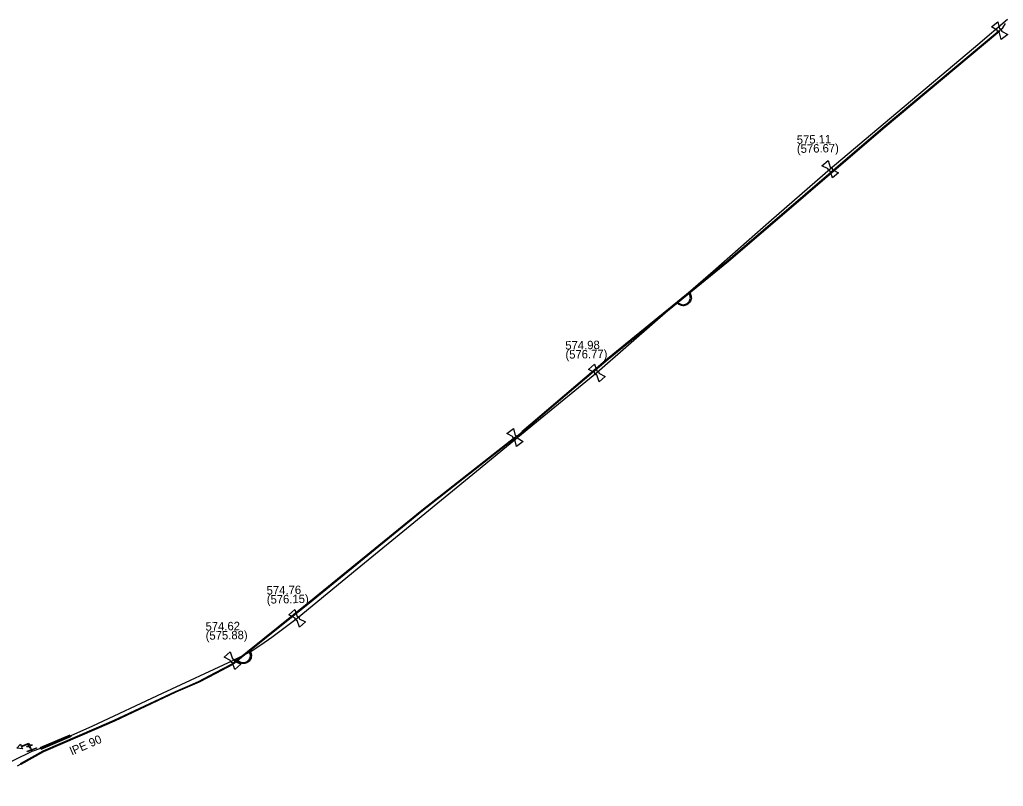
# Model space of a CAD drawing. Extents: x -643842 to -636370, y -1119190 to -1110210.
# Drawn here: x -642192.2 to -642040.4, y -1116486.5 to -1116368.1 of the extents above; entities that cross this region are included whole.
import ezdxf

# ---------------------------------------------------------------- set-up
doc = ezdxf.new("R2010")
doc.units = 0
for name, color, linetype in [('9', 7, 'Continuous'), ('Default', 7, 'Continuous'), ('Level 16', 7, 'Continuous'), ('Level 20', 7, 'Continuous'), ('Level 21', 7, 'Continuous'), ('Level 23', 7, 'Continuous'), ('Level 27', 7, 'Continuous'), ('Level 28', 7, 'Continuous'), ('Level 29', 7, 'Continuous'), ('Level 30', 7, 'Continuous'), ('Level 33', 7, 'Continuous')]:
    doc.layers.add(name, color=color, linetype=linetype)

msp = doc.modelspace()

# ---------------------------------------------------------------- linework, layer by layer
at = {"layer": '9'}
for points in [[(-642089, -1116410.32), (-642088.89, -1116410.21)], [(-642090.77, -1116411.86), (-642090.65, -1116411.76)], [(-642156.71, -1116465.82), (-642156.57, -1116465.75)], [(-642158.82, -1116466.84), (-642158.68, -1116466.77)]]:
    msp.add_lwpolyline(points, dxfattribs=at)
at = {"layer": 'Default'}
for points in [[(-642041.03, -1116370.16), (-642041.09, -1116370.16), (-642041.14, -1116370.14), (-642041.21, -1116370.11), (-642041.27, -1116370.04), (-642041.32, -1116369.98), (-642041.33, -1116369.9), (-642041.34, -1116369.84), (-642041.33, -1116369.79)], [(-642041.01, -1116369.54), (-642040.95, -1116369.54), (-642040.9, -1116369.56), (-642040.83, -1116369.59), (-642040.77, -1116369.66), (-642040.72, -1116369.72), (-642040.71, -1116369.81), (-642040.7, -1116369.86), (-642040.71, -1116369.91)], [(-642067.14, -1116391.53), (-642067.19, -1116391.53), (-642067.24, -1116391.52), (-642067.32, -1116391.49), (-642067.38, -1116391.42), (-642067.43, -1116391.36), (-642067.45, -1116391.28), (-642067.46, -1116391.23), (-642067.45, -1116391.17)], [(-642067.14, -1116390.91), (-642067.09, -1116390.91), (-642067.03, -1116390.93), (-642066.96, -1116390.95), (-642066.9, -1116391.02), (-642066.85, -1116391.08), (-642066.83, -1116391.16), (-642066.82, -1116391.22), (-642066.83, -1116391.27)], [(-642088.89, -1116410.21), (-642088.67, -1116410.46), (-642088.6, -1116410.8), (-642088.53, -1116411.13), (-642088.65, -1116411.45), (-642088.77, -1116411.77), (-642089, -1116411.98), (-642089.24, -1116412.18), (-642089.57, -1116412.26), (-642089.9, -1116412.34), (-642090.23, -1116412.22), (-642090.55, -1116412.1), (-642090.77, -1116411.86)], [(-642090.65, -1116411.76), (-642090.46, -1116411.97), (-642090.18, -1116412.07), (-642089.89, -1116412.17), (-642089.6, -1116412.11), (-642089.31, -1116412.04), (-642089.11, -1116411.86), (-642088.9, -1116411.68), (-642088.79, -1116411.4), (-642088.69, -1116411.12), (-642088.75, -1116410.83), (-642088.82, -1116410.53), (-642089, -1116410.32)], [(-642103.15, -1116422.98), (-642103.2, -1116422.98), (-642103.25, -1116422.97), (-642103.33, -1116422.94), (-642103.39, -1116422.87), (-642103.44, -1116422.81), (-642103.46, -1116422.73), (-642103.47, -1116422.68), (-642103.46, -1116422.62)], [(-642103.15, -1116422.36), (-642103.1, -1116422.36), (-642103.05, -1116422.38), (-642102.97, -1116422.4), (-642102.91, -1116422.47), (-642102.86, -1116422.53), (-642102.84, -1116422.61), (-642102.83, -1116422.67), (-642102.84, -1116422.72)], [(-642115.79, -1116432.94), (-642115.84, -1116432.94), (-642115.89, -1116432.92), (-642115.97, -1116432.88), (-642116.02, -1116432.82), (-642116.07, -1116432.75), (-642116.08, -1116432.67), (-642116.09, -1116432.61), (-642116.08, -1116432.56)], [(-642115.75, -1116432.32), (-642115.7, -1116432.32), (-642115.65, -1116432.34), (-642115.57, -1116432.38), (-642115.52, -1116432.44), (-642115.47, -1116432.51), (-642115.46, -1116432.59), (-642115.45, -1116432.65), (-642115.46, -1116432.7)], [(-642149.38, -1116460.88), (-642149.43, -1116460.88), (-642149.48, -1116460.87), (-642149.56, -1116460.84), (-642149.62, -1116460.77), (-642149.67, -1116460.71), (-642149.69, -1116460.63), (-642149.7, -1116460.58), (-642149.69, -1116460.52)], [(-642149.38, -1116460.26), (-642149.33, -1116460.26), (-642149.28, -1116460.28), (-642149.2, -1116460.3), (-642149.14, -1116460.37), (-642149.09, -1116460.43), (-642149.07, -1116460.51), (-642149.06, -1116460.57), (-642149.07, -1116460.62)], [(-642156.57, -1116465.75), (-642156.43, -1116466.04), (-642156.45, -1116466.39), (-642156.47, -1116466.73), (-642156.67, -1116467.01), (-642156.87, -1116467.28), (-642157.15, -1116467.42), (-642157.43, -1116467.56), (-642157.77, -1116467.54), (-642158.11, -1116467.53), (-642158.4, -1116467.33), (-642158.68, -1116467.13), (-642158.82, -1116466.84)], [(-642158.68, -1116466.77), (-642158.55, -1116467.03), (-642158.31, -1116467.2), (-642158.06, -1116467.37), (-642157.76, -1116467.39), (-642157.47, -1116467.4), (-642157.22, -1116467.28), (-642156.97, -1116467.16), (-642156.8, -1116466.92), (-642156.62, -1116466.68), (-642156.6, -1116466.38), (-642156.59, -1116466.08), (-642156.71, -1116465.82)], [(-642159.36, -1116467.41), (-642159.41, -1116467.41), (-642159.46, -1116467.4), (-642159.54, -1116467.37), (-642159.6, -1116467.3), (-642159.65, -1116467.24), (-642159.67, -1116467.16), (-642159.68, -1116467.11), (-642159.67, -1116467.05)], [(-642159.36, -1116466.79), (-642159.31, -1116466.79), (-642159.26, -1116466.81), (-642159.18, -1116466.83), (-642159.12, -1116466.9), (-642159.07, -1116466.96), (-642159.05, -1116467.04), (-642159.04, -1116467.1), (-642159.05, -1116467.15)]]:
    msp.add_open_spline(points, degree=3, dxfattribs=at)
at = {"layer": 'Level 16'}
msp.add_lwpolyline([(-642189.59, -1116480.62), (-642191, -1116481.14), (-642191.03, -1116481.06), (-642189.62, -1116480.54), (-642189.59, -1116480.62)], dxfattribs=at)
at = {"layer": 'Level 21'}
for points in [[(-642039.79, -1116368.14), (-642044.38, -1116372.01), (-642048.96, -1116375.88), (-642057.97, -1116383.48), (-642067.14, -1116391.22), (-642076.18, -1116399.11), (-642085.22, -1116407.01), (-642089.83, -1116411.04), (-642094.18, -1116414.84), (-642103.15, -1116422.67), (-642112.43, -1116430.28), (-642121.71, -1116437.89), (-642130.82, -1116445.35), (-642140.1, -1116452.96), (-642149.38, -1116460.57), (-642153.3, -1116463.5), (-642154.99, -1116464.69), (-642156.47, -1116465.7), (-642157.7, -1116466.29), (-642159.36, -1116467.1), (-642170.23, -1116472.18), (-642180.98, -1116477.2), (-642184.32, -1116478.68), (-642188.97, -1116480.65), (-642190.3, -1116481.11), (-642190.61, -1116481.26), (-642201.41, -1116486.49)], [(-642192.53, -1116483.33), (-642192.04, -1116483.05), (-642188.54, -1116481.1), (-642183.07, -1116478.74), (-642177.6, -1116476.37), (-642172.87, -1116474.14), (-642168.14, -1116471.9), (-642164.55, -1116470.36), (-642161.96, -1116469), (-642159.37, -1116467.64), (-642153.45, -1116462.89), (-642147.52, -1116458.14), (-642138.81, -1116451.02), (-642130.1, -1116443.9), (-642122.94, -1116438.27), (-642115.77, -1116432.63), (-642114.68, -1116431.78), (-642108.08, -1116426.15), (-642101.47, -1116420.52), (-642092.17, -1116412.96), (-642082.87, -1116405.39), (-642070.94, -1116395.16), (-642059, -1116384.92), (-642050.01, -1116377.39), (-642046.08, -1116374.09), (-642041.02, -1116369.85), (-642040.77, -1116369.61), (-642040.51, -1116369.38), (-642040.11, -1116368.75)]]:
    msp.add_lwpolyline(points, dxfattribs=at)
at = {"layer": 'Level 23'}
msp.add_lwpolyline([(-642190.3, -1116481.11), (-642190.31, -1116480.84), (-642190.49, -1116480.63)], dxfattribs=at)
at = {"layer": 'Level 28'}
for points in [[(-642041.33, -1116369.79), (-642042.28, -1116369.26), (-642041.3, -1116368.48), (-642041.01, -1116369.54)], [(-642039.76, -1116370.44), (-642040.74, -1116371.22), (-642041.03, -1116370.16)], [(-642040.71, -1116369.91), (-642039.76, -1116370.44)], [(-642067.45, -1116391.17), (-642068.43, -1116390.68), (-642067.48, -1116389.86), (-642067.14, -1116390.91)], [(-642065.85, -1116391.76), (-642066.8, -1116392.58), (-642067.14, -1116391.53)], [(-642066.83, -1116391.27), (-642065.85, -1116391.76)], [(-642103.46, -1116422.62), (-642104.44, -1116422.13), (-642103.49, -1116421.31), (-642103.15, -1116422.36)], [(-642101.86, -1116423.21), (-642102.81, -1116424.03), (-642103.15, -1116422.98)], [(-642102.84, -1116422.72), (-642101.86, -1116423.21)], [(-642116.08, -1116432.56), (-642117.02, -1116432), (-642116.02, -1116431.25), (-642115.75, -1116432.32)], [(-642115.46, -1116432.7), (-642114.52, -1116433.26)], [(-642114.52, -1116433.26), (-642115.52, -1116434.01), (-642115.79, -1116432.94)], [(-642149.69, -1116460.52), (-642150.67, -1116460.03), (-642149.72, -1116459.21), (-642149.38, -1116460.26)], [(-642148.09, -1116461.11), (-642149.04, -1116461.93), (-642149.38, -1116460.88)], [(-642149.07, -1116460.62), (-642148.09, -1116461.11)], [(-642159.67, -1116467.05), (-642160.65, -1116466.56), (-642159.7, -1116465.74), (-642159.36, -1116466.79)], [(-642158.07, -1116467.64), (-642159.02, -1116468.46), (-642159.36, -1116467.41)], [(-642159.05, -1116467.15), (-642158.07, -1116467.64)]]:
    msp.add_lwpolyline(points, dxfattribs=at)
at = {"layer": 'Level 29'}
for points in [[(-642114.73, -1116431.72), (-642108.12, -1116426.09), (-642101.52, -1116420.46), (-642082.92, -1116405.33), (-642059.05, -1116384.86), (-642041.07, -1116369.79)], [(-642040.97, -1116369.91), (-642058.95, -1116384.98), (-642082.82, -1116405.45), (-642101.42, -1116420.58), (-642108.03, -1116426.21), (-642114.63, -1116431.84)], [(-642192.08, -1116482.98), (-642190.33, -1116482.01), (-642188.57, -1116481.03), (-642180.36, -1116477.48), (-642177.63, -1116476.3), (-642168.17, -1116471.83), (-642166.37, -1116471.06), (-642164.58, -1116470.29), (-642161.99, -1116468.93), (-642159.41, -1116467.58), (-642147.57, -1116458.08), (-642130.15, -1116443.84), (-642115.82, -1116432.57)], [(-642115.72, -1116432.69), (-642130.05, -1116443.96), (-642147.47, -1116458.2), (-642159.33, -1116467.7), (-642161.93, -1116469.07), (-642164.52, -1116470.43), (-642166.32, -1116471.2), (-642168.11, -1116471.97), (-642177.57, -1116476.44), (-642180.31, -1116477.62), (-642188.51, -1116481.17), (-642190.25, -1116482.14), (-642192, -1116483.12)], [(-642189.03, -1116480.51), (-642184.38, -1116478.54)], [(-642184.26, -1116478.82), (-642188.91, -1116480.79)]]:
    msp.add_lwpolyline(points, dxfattribs=at)
at = {"layer": 'Level 30'}
for points in [[(-642114.68, -1116431.78), (-642108.08, -1116426.15), (-642101.47, -1116420.52), (-642082.87, -1116405.39), (-642059, -1116384.92), (-642041.02, -1116369.85)], [(-642192.04, -1116483.05), (-642190.29, -1116482.07), (-642188.54, -1116481.1), (-642180.33, -1116477.55), (-642177.6, -1116476.37), (-642172.87, -1116474.14), (-642168.14, -1116471.9), (-642166.34, -1116471.13), (-642164.55, -1116470.36), (-642161.96, -1116469), (-642159.37, -1116467.64), (-642147.52, -1116458.14), (-642130.1, -1116443.9), (-642115.77, -1116432.63)], [(-642188.97, -1116480.65), (-642184.32, -1116478.68)]]:
    msp.add_lwpolyline(points, dxfattribs=at)
at = {"layer": 'Level 33'}
msp.add_lwpolyline([(-642190.76, -1116480.2), (-642190.85, -1116479.97), (-642191.9, -1116480.39), (-642191.78, -1116480.68), (-642192.62, -1116480.61), (-642192.06, -1116479.98), (-642191.94, -1116480.27), (-642190.78, -1116479.81), (-642190.64, -1116480.16), (-642190.3, -1116480.02), (-642190.25, -1116480.14), (-642190.6, -1116480.27), (-642190.46, -1116480.62), (-642190.58, -1116480.66), (-642190.71, -1116480.32), (-642191.06, -1116480.46), (-642191.11, -1116480.34), (-642190.76, -1116480.2)], dxfattribs=at)

# ---------------------------------------------------------------- texts
at = {"layer": 'Level 20'}
msp.add_text('lPE 90', height=1.3, rotation=23.3816, dxfattribs=at).set_placement((-642184.1, -1116481.72))
at = {"layer": 'Level 27'}
for s, p in [('575.11', (-642072.29, -1116387.31)), ('(576.67)', (-642072.27, -1116388.71)), ('574.98', (-642108, -1116419.08)), ('(576.77)', (-642107.98, -1116420.48)), ('574.76', (-642154.08, -1116456.89)), ('(576.15)', (-642154.06, -1116458.29)), ('574.62', (-642163.51, -1116462.47)), ('(575.88)', (-642163.49, -1116463.87))]:
    msp.add_text(s, height=1.3, rotation=1, dxfattribs=at).set_placement(p)

doc.saveas('drawing.dxf')
